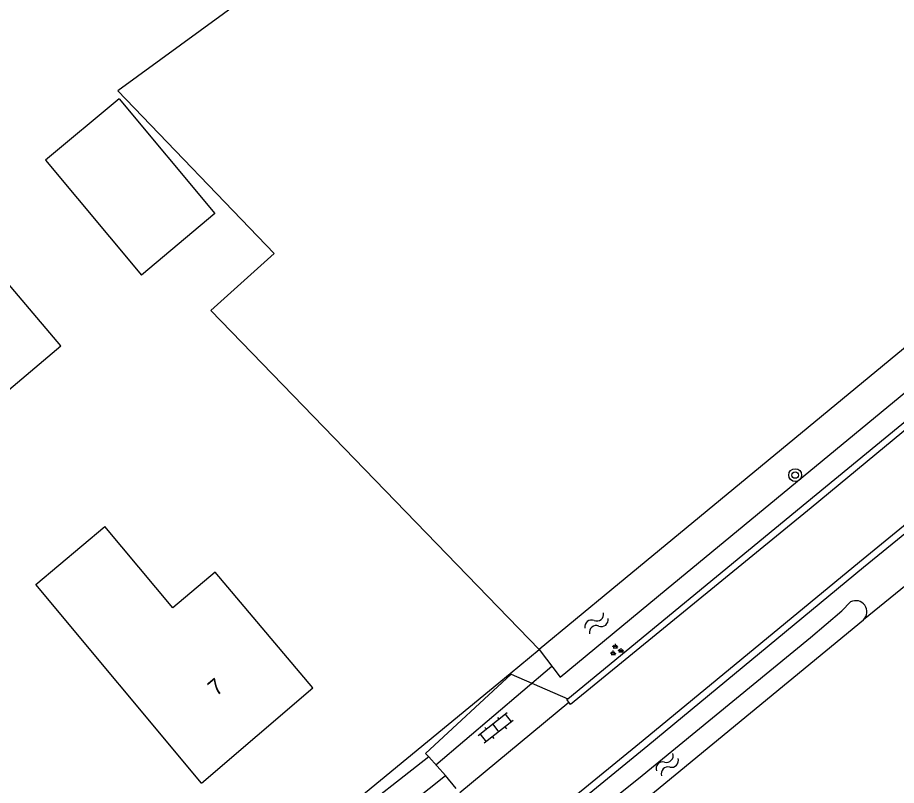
# Model space of a CAD drawing. Extents: x 133000 to 136000, y 400500 to 403500.
# Drawn here: x 135793.8 to 135848.8, y 401487.7 to 401535.8 of the extents above; entities that cross this region are included whole.
import ezdxf

# ---------------------------------------------------------------- set-up
doc = ezdxf.new("R2010")
doc.units = 0
for name, color, linetype in [('gg-afsc-draadraster', 7, 'Continuous'), ('gg-afsc-lijn draadraster', 7, 'Continuous'), ('gg-anno-huisnummerreeks BGT', 7, 'Continuous'), ('gg-bbg-bijgebouw', 7, 'Continuous'), ('gg-bbg-gedigitaliseerde bijgebouw', 7, 'Continuous'), ('gg-bbg-hoofdgebouw', 7, 'Continuous'), ('gg-knt-bronhoudergrens', 7, 'Continuous'), ('gg-knt-verharding', 7, 'Continuous'), ('gg-kntw-bovenkant insteek waterloop', 7, 'Continuous'), ('gg-kntw-greppel-droge sloot', 7, 'Continuous'), ('gg-kwrk-duiker nz buis', 7, 'Continuous'), ('gt-grn-groengrens', 7, 'Continuous'), ('gt-symb-boom', 7, 'Continuous'), ('gt-symb-groenvak', 7, 'Continuous'), ('gt-symb-klinker verharding', 7, 'Continuous'), ('gt-symb-watersymbool', 7, 'Continuous')]:
    doc.layers.add(name, color=color, linetype=linetype)

# ---------------------------------------------------------------- blocks, each defined once
blk = doc.blocks.new('gt0-KL1')
at = {"layer": 'gt-symb-klinker verharding'}
for p, q in [((-1.15, 0.3), (1.15, 0.3)), ((-1, -0.3), (-1, 0.3)), ((-0.5, 0.3), (-0.5, 0.45)), ((0, -0.3), (0, 0.3)), ((0.5, 0.3), (0.5, 0.45)), ((1, -0.3), (1, 0.3)), ((-1.15, -0.3), (1.15, -0.3)), ((-0.5, -0.45), (-0.5, -0.3)), ((0.5, -0.45), (0.5, -0.3))]:
    blk.add_line(p, q, dxfattribs=at)
blk = doc.blocks.new('gt0-WA')
at = {"layer": 'gt-symb-watersymbool'}
for centre, start, end in [((-0.323, 0.022), 28.0725, 151.9275), ((0.427, 0.422), 208.0725, 331.9275), ((-0.323, -0.428), 28.0725, 151.9275), ((0.427, -0.028), 208.0725, 331.9275)]:
    blk.add_arc(centre, 0.425, start, end, dxfattribs=at)
blk = doc.blocks.new('gt0-GRVAK')
at = {"layer": 'gt-symb-groenvak'}
for p, q in [((-0.11, 0.189), (-0.228, 0.24)), ((-0.182, 0.153), (0.088, 0.153)), ((-0.091, 0.211), (-0.156, 0.322)), ((-0.047, 0.214), (-0.047, 0.393)), ((-0.004, 0.211), (0.061, 0.322)), ((0.015, 0.189), (0.133, 0.24)), ((0.262, -0.052), (0.197, 0.059)), ((0.305, -0.049), (0.305, 0.13)), ((0.349, -0.052), (0.414, 0.059)), ((-0.245, -0.228), (-0.363, -0.177)), ((-0.318, -0.264), (-0.047, -0.264)), ((-0.226, -0.206), (-0.291, -0.095)), ((-0.183, -0.203), (-0.183, -0.024)), ((-0.139, -0.206), (-0.074, -0.095)), ((-0.12, -0.228), (-0.002, -0.177)), ((0.243, -0.074), (0.125, -0.023)), ((0.17, -0.11), (0.441, -0.11)), ((0.368, -0.074), (0.486, -0.023))]:
    blk.add_line(p, q, dxfattribs=at)
blk = doc.blocks.new('gt0-BOOM')
at = {"layer": 'gt-symb-boom'}
for radius in [0.4, 0.2]:
    blk.add_circle((0, 0), radius, dxfattribs=at)

msp = doc.modelspace()

# ---------------------------------------------------------------- linework, layer by layer
at = {"layer": 'gg-afsc-draadraster'}
msp.add_lwpolyline([(135809.891, 401521.059), (135809.265, 401520.496), (135805.923, 401517.488), (135826.477, 401496.246)], dxfattribs=at)
at = {"layer": 'gg-afsc-lijn draadraster'}
msp.add_lwpolyline([(135809.891, 401521.059), (135809.265, 401520.496), (135805.923, 401517.488), (135826.477, 401496.246)], dxfattribs=at)
at = {"layer": 'gg-bbg-bijgebouw'}
for p, q in [((135800.172, 401530.733), (135806.168, 401523.558)), ((135806.168, 401523.558), (135801.588, 401519.692))]:
    msp.add_line(p, q, dxfattribs=at)
msp.add_lwpolyline([(135765.229, 401515.919), (135778.578, 401500.104), (135796.535, 401515.261), (135783.134, 401531.084), (135765.229, 401515.919)], dxfattribs=at)
at = {"layer": 'gg-bbg-gedigitaliseerde bijgebouw'}
for p, q in [((135800.172, 401530.733), (135795.573, 401526.89)), ((135795.573, 401526.89), (135801.588, 401519.692))]:
    msp.add_line(p, q, dxfattribs=at)
at = {"layer": 'gg-bbg-hoofdgebouw'}
msp.add_line((135805.33, 401487.89), (135812.3, 401493.85), dxfattribs=at)
for points in [[(135805.33, 401487.89), (135794.954, 401500.331), (135799.29, 401503.947)], [(135812.3, 401493.85), (135806.196, 401501.088), (135803.537, 401498.866), (135799.29, 401503.947)]]:
    msp.add_lwpolyline(points, dxfattribs=at)
at = {"layer": 'gg-knt-bronhoudergrens'}
msp.add_lwpolyline([(135765.838, 401552.28), (135761.847, 401556.74), (135764.251, 401558.592), (135760.725, 401563.022), (135758.511, 401566.259), (135758.638, 401571.072), (135763.195, 401576.652), (135770.434, 401578.101), (135775.209, 401575.677), (135786.55, 401569.551), (135784.53, 401567.323), (135788.785, 401563.657), (135791.19, 401565.507), (135811.876, 401539.845), (135800.102, 401531.246), (135809.891, 401521.059)], dxfattribs=at)
at = {"layer": 'gg-knt-verharding'}
for p, q in [((135824.712, 401494.704), (135828.259, 401493.162)), ((135821.513, 401487.301), (135828.329, 401492.959)), ((135819.56, 401489.531), (135820.603, 401488.354)), ((135821.286, 401487.537), (135820.603, 401488.354))]:
    msp.add_line(p, q, dxfattribs=at)
for points in [[(135828.259, 401493.162), (135843.239, 401505.47), (135856.415, 401516.313), (135870.051, 401527.394), (135883.45, 401538.269)], [(135883.713, 401537.946), (135870.24, 401527.041), (135856.678, 401516.015), (135843.499, 401505.134), (135828.445, 401492.815), (135828.329, 401492.959)], [(135886.618, 401534.373), (135873.02, 401523.347), (135859.628, 401512.447), (135846.521, 401501.726), (135832.995, 401490.551), (135817.945, 401478.259), (135805.312, 401467.75), (135801.185, 401464.222), (135801.237, 401464.161)], [(135801.484, 401463.896), (135805.542, 401467.471), (135818.232, 401477.926), (135833.267, 401490.243), (135846.78, 401501.411), (135859.91, 401512.101), (135873.303, 401523.02), (135886.891, 401534.038)], [(135824.712, 401494.704), (135819.368, 401489.748), (135819.56, 401489.531)], [(135828.329, 401492.959), (135828.202, 401493.115), (135828.259, 401493.162)]]:
    msp.add_lwpolyline(points, dxfattribs=at)
at = {"layer": 'gg-kntw-bovenkant insteek waterloop'}
for p, q in [((135898.944, 401556.081), (135831.014, 401500)), ((135831.014, 401500), (135826.477, 401496.246))]:
    msp.add_line(p, q, dxfattribs=at)
for points in [[(135834.426, 401500), (135900.42, 401554.483), (135898.944, 401556.081)], [(135826.477, 401496.246), (135827.795, 401494.526), (135834.426, 401500)], [(135819.56, 401489.531), (135814.461, 401485.518), (135815.506, 401484.281), (135820.603, 401488.354)]]:
    msp.add_lwpolyline(points, dxfattribs=at)
at = {"layer": 'gg-kntw-greppel-droge sloot'}
msp.add_line((135817.096, 401473.697), (135846.77, 401498.11), dxfattribs=at)
msp.add_lwpolyline([(135816.13, 401474.964), (135832.683, 401488.163), (135843.465, 401497.008), (135845.424, 401498.676), (135845.972, 401499.229)], dxfattribs=at)
msp.add_arc((135846.297, 401498.617), 0.693, 313.0132, 117.9749, dxfattribs=at)
at = {"layer": 'gg-kwrk-duiker nz buis'}
msp.add_line((135820.008, 401489.025), (135827.269, 401495.212), dxfattribs=at)
at = {"layer": 'gt-grn-groengrens'}
for p, q in [((135855.574, 401505.269), (135846.77, 401498.11)), ((135824.668, 401494.758), (135826.477, 401496.246)), ((135824.668, 401494.758), (135824.712, 401494.704))]:
    msp.add_line(p, q, dxfattribs=at)
msp.add_lwpolyline([(135782.126, 401458.834), (135794.183, 401469.682), (135824.668, 401494.758)], dxfattribs=at)

# ---------------------------------------------------------------- block references
at = {"layer": 'gt-symb-boom'}
msp.add_blockref('gt0-BOOM', (135842.502, 401507.173), dxfattribs=at)
at = {"layer": 'gt-symb-groenvak'}
msp.add_blockref('gt0-GRVAK', (135831.294, 401496.206), dxfattribs=at)
at = {"layer": 'gt-symb-klinker verharding', "rotation": -141.53705293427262}
msp.add_blockref('gt0-KL1', (135823.752, 401491.335), dxfattribs=at)
at = {"layer": 'gt-symb-watersymbool'}
for p, rotation in [((135830.021, 401497.863), 39.56350868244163), ((135834.528, 401489.079), -133.29864539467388)]:
    msp.add_blockref('gt0-WA', p, dxfattribs=dict(at, rotation=rotation))

# ---------------------------------------------------------------- texts
at = {"layer": 'gg-anno-huisnummerreeks BGT'}
msp.add_text('7', height=1, rotation=40.5, dxfattribs=at).set_placement((135806.26, 401493.29))

doc.saveas('drawing.dxf')
